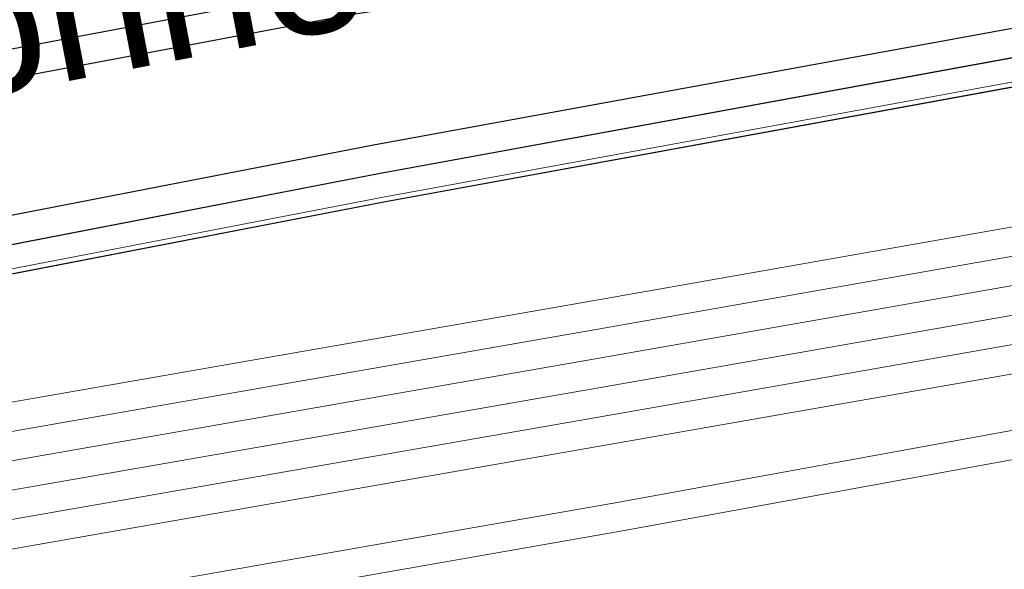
# Model space of a CAD drawing. Header units: metres. Extents: x -502 to 161, y -108 to 174.
# Tile 462 of 656: x -82.178 to -80.482, y -20.295 to -19.348. Entities that reach past the tile are written whole.
import ezdxf

# ---------------------------------------------------------------- set-up
doc = ezdxf.new("R2010")
doc.units = ezdxf.units.M
doc.header["$LTSCALE"] = 0.1
for name, color, linetype in [('BRI31-005.05-5p02-Koordinierung Lageplan 4. BA ZOB West 2022-06-15', 7, 'Continuous'), ('BRI31-005.06-5f07-Koordinierung Lageplan 4. BA ZOB Fernbusbahnh', 7, 'Continuous'), ('BRI32-005.02-5f05-Koordinierung Schemaplan 4 BA ZOB Teilbereich', 7, 'Continuous'), ('BRI32-005.03-5f06-Koordinierung Schemaplan 4 BA ZOB Teilbereich 2 Ost - Bahnhofsallee 2023-01-21', 7, 'Continuous')]:
    doc.layers.add(name, color=color, linetype=linetype)
doc.styles.add('Arial', font='arial.ttf')

msp = doc.modelspace()

# ---------------------------------------------------------------- linework, layer by layer
at = {"layer": 'BRI31-005.05-5p02-Koordinierung Lageplan 4. BA ZOB West 2022-06-15', "color": 250, "linetype": 'Continuous', "lineweight": 25, "true_color": 0x333333, "transparency": 33554687, "flags": 128}
for points in [[(-55.6127, -13.9024), (-59.3447, -14.5324), (-59.6247, -14.5824), (-62.1227, -15.0334), (-62.4877, -15.2534), (-63.1817, -15.8624), (-64.1967, -16.4244), (-69.5997, -17.3854), (-75.3467, -18.3254), (-81.6167, -19.2904), (-88.8017, -20.6404), (-93.5707, -21.3704), (-104.4717, -23.5114), (-121.7707, -26.8814), (-126.7037, -27.7914), (-150.3397, -32.3014), (-150.6307, -32.3604), (-157.1187, -33.6254), (-162.8527, -32.7114), (-174.8647, -31.0434), (-176.5717, -30.5204), (-178.2447, -30.1034), (-179.1357, -29.9434)], [(-55.6047, -13.9514), (-59.3367, -14.5814), (-62.1047, -15.0814), (-62.4577, -15.2944), (-63.1527, -15.9034), (-64.1797, -16.4724), (-69.5917, -17.4344), (-75.3377, -18.3744), (-81.6077, -19.3394), (-88.7937, -20.6894), (-93.5617, -21.4194), (-104.4617, -23.5604), (-121.7607, -26.9304), (-126.6947, -27.8404), (-150.3307, -32.3504), (-150.6207, -32.4094), (-157.1177, -33.6764), (-162.8597, -32.7604), (-174.8717, -31.0934), (-176.5837, -30.5694), (-178.2547, -30.1524), (-179.1357, -29.9944)], [(-56.5667, -14.3244), (-56.9487, -14.6244), (-57.8377, -15.3484), (-58.3257, -15.4954), (-59.9937, -15.7044), (-61.6697, -15.9144), (-63.7887, -16.4534), (-69.5837, -17.4834), (-75.3287, -18.4234), (-81.5687, -19.5644), (-84.6457, -20.1594), (-93.6297, -21.6994), (-104.3877, -23.8594), (-121.7187, -27.1554), (-122.6217, -27.3224), (-126.1537, -27.9814), (-137.6357, -30.1594), (-150.2927, -32.5534), (-151.8867, -32.8594), (-157.0417, -33.8394), (-163.2567, -32.9244), (-174.3647, -31.3244), (-178.3997, -30.6854)], [(-56.5467, -14.3734), (-56.9177, -14.6634), (-57.8137, -15.3934), (-58.3107, -15.5434), (-58.9957, -15.6304), (-59.9877, -15.7544), (-61.6607, -15.9634), (-63.7777, -16.5024), (-69.5757, -17.5324), (-75.3197, -18.4724), (-81.5597, -19.6134), (-84.6367, -20.2084), (-93.6207, -21.7484), (-104.3777, -23.9084), (-121.7097, -27.2044), (-122.6127, -27.3714), (-126.1447, -28.0304), (-137.6267, -30.2084), (-150.2837, -32.6024), (-151.8777, -32.9084), (-157.0407, -33.8904), (-163.2637, -32.9734), (-174.3717, -31.3734), (-178.4067, -30.7344)], [(-56.5277, -14.4214), (-56.8867, -14.7024), (-57.7897, -15.4384), (-58.2967, -15.5914), (-58.9897, -15.6804), (-59.9817, -15.8044), (-61.6517, -16.0124), (-63.7667, -16.5514), (-69.5677, -17.5814), (-75.3107, -18.5214), (-81.5507, -19.6624), (-84.6277, -20.2574), (-93.6117, -21.7974), (-104.3677, -23.9574), (-121.7007, -27.2534), (-122.6037, -27.4204), (-126.1357, -28.0794), (-137.6177, -30.2574), (-150.2747, -32.6514), (-151.8687, -32.9574), (-154.1107, -33.3844)]]:
    msp.add_lwpolyline(points, dxfattribs=at)
at = {"layer": 'BRI31-005.05-5p02-Koordinierung Lageplan 4. BA ZOB West 2022-06-15', "color": 35, "linetype": 'Continuous', "lineweight": 13, "true_color": 0x99724c, "transparency": 33554687, "flags": 128}
msp.add_lwpolyline([(-56.5317, -14.4104), (-56.8937, -14.6954), (-57.7937, -15.4294), (-58.2987, -15.5824), (-58.9897, -15.6704), (-59.9837, -15.7944), (-61.6527, -16.0034), (-63.7687, -16.5424), (-69.5707, -17.5724), (-75.3137, -18.5124), (-81.5517, -19.6534), (-84.6287, -20.2484), (-93.6127, -21.7884), (-104.3697, -23.9484)], dxfattribs=at)
at = {"layer": 'BRI31-005.05-5p02-Koordinierung Lageplan 4. BA ZOB West 2022-06-15', "color": 7, "linetype": 'Continuous', "lineweight": 13, "transparency": 33554687, "flags": 128}
for points in [[(-56.3157, -15.2224), (-57.5557, -16.4444), (-57.8577, -16.6474), (-58.4507, -16.8154), (-61.1757, -17.3844), (-61.9767, -17.4564), (-64.0277, -17.6434), (-64.9707, -17.6534), (-68.0767, -17.9814), (-69.3327, -18.1394), (-75.2357, -19.0994), (-81.1487, -20.1794), (-82.3517, -20.3894), (-88.8127, -21.7384), (-93.4987, -22.3984), (-96.7147, -23.0684), (-98.6787, -23.4484)], [(-56.2557, -15.3044), (-57.4917, -16.5224), (-57.8147, -16.7394), (-58.4267, -16.9124), (-61.1557, -17.4824), (-61.9677, -17.5564), (-64.0227, -17.7434), (-64.9647, -17.7534), (-68.0667, -18.0804), (-69.3247, -18.1884), (-75.2267, -19.1484), (-81.1397, -20.2284), (-82.3427, -20.4384), (-88.8067, -21.7884), (-93.4907, -22.4484), (-96.7047, -23.1184), (-98.6687, -23.4984)], [(-61.4667, -16.5364), (-61.8967, -16.5874), (-64.8047, -17.0724), (-67.0677, -17.3534), (-81.2107, -19.8354), (-82.4137, -20.0454), (-83.9977, -20.3754), (-88.8717, -21.3944), (-93.5607, -22.0544), (-96.7847, -22.7254), (-98.7487, -23.1054), (-104.2927, -24.2564), (-104.8637, -24.3634), (-122.5617, -27.6464), (-126.0927, -28.3114), (-137.5747, -30.4814), (-151.2867, -33.0514), (-152.1117, -33.2054), (-156.9627, -34.1054), (-163.4867, -33.2114), (-174.4007, -31.5814), (-178.4277, -30.8814)], [(-61.4607, -16.5864), (-61.8897, -16.6374), (-64.7977, -17.1214), (-67.0607, -17.4024), (-81.2017, -19.8844), (-82.4047, -20.0944), (-83.9877, -20.4244), (-88.8627, -21.4434), (-93.5517, -22.1034), (-96.7747, -22.7744), (-98.7387, -23.1544), (-104.2827, -24.3054), (-104.8547, -24.4124), (-122.5527, -27.6954), (-126.0837, -28.3604), (-137.5657, -30.5304), (-151.2777, -33.1004), (-152.1027, -33.2544), (-156.9617, -34.1564), (-163.4937, -33.2604), (-174.4077, -31.6304), (-178.4347, -30.9304)], [(-178.4417, -30.9794), (-174.4147, -31.6794), (-163.5007, -33.3094), (-156.9607, -34.2074), (-152.0937, -33.3034), (-151.2687, -33.1494), (-137.5567, -30.5794), (-126.0747, -28.4094), (-122.5437, -27.7444), (-104.8457, -24.4614), (-104.2727, -24.3544), (-98.7287, -23.2034), (-96.7647, -22.8234), (-93.5427, -22.1524), (-88.8537, -21.4924), (-83.9777, -20.4734), (-82.3957, -20.1434), (-81.1927, -19.9334), (-67.0537, -17.4514), (-64.7907, -17.1704), (-61.8827, -16.6874), (-61.4547, -16.6364)], [(-61.4487, -16.6864), (-61.8757, -16.7374), (-64.7837, -17.2194), (-67.0467, -17.5004), (-81.1837, -19.9824), (-82.3867, -20.1924), (-83.9677, -20.5224), (-88.8447, -21.5414), (-93.5337, -22.2014), (-96.7547, -22.8724), (-98.7187, -23.2524), (-104.2627, -24.4034), (-104.8367, -24.5104), (-122.5347, -27.7934), (-126.0657, -28.4584), (-137.5477, -30.6284), (-151.2597, -33.1984), (-152.0847, -33.3524), (-156.9597, -34.2584), (-163.5077, -33.3584), (-174.4217, -31.7284), (-178.4487, -31.0284)], [(-178.4557, -31.0774), (-174.4287, -31.7774), (-163.5147, -33.4074), (-156.9587, -34.3094), (-152.0757, -33.4014), (-151.2507, -33.2474), (-137.5387, -30.6774), (-126.0567, -28.5074), (-122.5257, -27.8424), (-104.8277, -24.5594), (-104.2527, -24.4524), (-98.7087, -23.3014), (-96.7447, -22.9214), (-93.5247, -22.2504), (-88.8357, -21.5904), (-83.9577, -20.5714), (-82.3777, -20.2414), (-81.1747, -20.0314), (-67.0397, -17.5494), (-64.7767, -17.2684), (-61.8687, -16.7874), (-61.4427, -16.7364)], [(-178.4627, -31.1264), (-174.4357, -31.8264), (-163.5217, -33.4564), (-156.9577, -34.3604), (-152.0667, -33.4504), (-151.2417, -33.2964), (-137.5297, -30.7264), (-126.0477, -28.5564), (-122.5167, -27.8914), (-104.8187, -24.6084), (-104.2427, -24.5014), (-98.6987, -23.3504), (-96.7347, -22.9704), (-93.5157, -22.2994), (-88.8267, -21.6394), (-83.9477, -20.6204), (-82.3687, -20.2904), (-81.1657, -20.0804), (-67.0327, -17.5984), (-64.7697, -17.3174), (-61.8617, -16.8374), (-61.4367, -16.7864)]]:
    msp.add_lwpolyline(points, dxfattribs=at)
at = {"layer": 'BRI31-005.06-5f07-Koordinierung Lageplan 4. BA ZOB Fernbusbahnh', "color": 250, "linetype": 'Continuous', "lineweight": 20, "true_color": 0x333333, "transparency": 33554687, "flags": 128}
for points in [[(-55.6127, -13.9024), (-59.3447, -14.5324), (-59.6247, -14.5824), (-62.1227, -15.0334), (-62.4877, -15.2534), (-63.1817, -15.8624), (-64.1967, -16.4244), (-69.5997, -17.3854), (-75.3467, -18.3254), (-81.6167, -19.2904), (-88.8017, -20.6404), (-93.5707, -21.3704), (-104.4717, -23.5114), (-121.7707, -26.8814), (-126.7037, -27.7914), (-150.3397, -32.3014), (-150.6307, -32.3604), (-157.1187, -33.6254), (-162.8527, -32.7114), (-174.8647, -31.0434), (-176.5717, -30.5204), (-178.2447, -30.1034), (-179.1357, -29.9434)], [(-55.6047, -13.9514), (-59.3367, -14.5814), (-62.1047, -15.0814), (-62.4577, -15.2944), (-63.1527, -15.9034), (-64.1797, -16.4724), (-69.5917, -17.4344), (-75.3377, -18.3744), (-81.6077, -19.3394), (-88.7937, -20.6894), (-93.5617, -21.4194), (-104.4617, -23.5604), (-121.7607, -26.9304), (-126.6947, -27.8404), (-150.3307, -32.3504), (-150.6207, -32.4094), (-157.1177, -33.6764), (-162.8597, -32.7604), (-174.8717, -31.0934), (-176.5837, -30.5694), (-178.2547, -30.1524), (-179.1357, -29.9944)], [(-56.5667, -14.3244), (-56.9487, -14.6244), (-57.8377, -15.3484), (-58.3257, -15.4954), (-59.9937, -15.7044), (-61.6697, -15.9144), (-63.7887, -16.4534), (-69.5837, -17.4834), (-75.3287, -18.4234), (-81.5687, -19.5644), (-84.6457, -20.1594), (-93.6297, -21.6994), (-104.3877, -23.8594), (-121.7187, -27.1554), (-122.6217, -27.3224), (-126.1537, -27.9814), (-137.6357, -30.1594), (-150.2927, -32.5534), (-151.8867, -32.8594), (-157.0417, -33.8394), (-163.2567, -32.9244), (-174.3647, -31.3244), (-178.3997, -30.6854)], [(-56.5467, -14.3734), (-56.9177, -14.6634), (-57.8137, -15.3934), (-58.3107, -15.5434), (-58.9957, -15.6304), (-59.9877, -15.7544), (-61.6607, -15.9634), (-63.7777, -16.5024), (-69.5757, -17.5324), (-75.3197, -18.4724), (-81.5597, -19.6134), (-84.6367, -20.2084), (-93.6207, -21.7484), (-104.3777, -23.9084), (-121.7097, -27.2044), (-122.6127, -27.3714), (-126.1447, -28.0304), (-137.6267, -30.2084), (-150.2837, -32.6024), (-151.8777, -32.9084), (-157.0407, -33.8904), (-163.2637, -32.9734), (-174.3717, -31.3734), (-178.4067, -30.7344)]]:
    msp.add_lwpolyline(points, dxfattribs=at)
at = {"layer": 'BRI31-005.06-5f07-Koordinierung Lageplan 4. BA ZOB Fernbusbahnh', "color": 7, "linetype": 'Continuous', "lineweight": 9, "transparency": 33554687, "flags": 128}
for points in [[(-56.3157, -15.2224), (-57.5557, -16.4444), (-57.8577, -16.6474), (-58.4507, -16.8154), (-61.1757, -17.3844), (-61.9767, -17.4564), (-64.0277, -17.6434), (-64.9707, -17.6534), (-68.0767, -17.9814), (-69.3327, -18.1394), (-75.2357, -19.0994), (-81.1487, -20.1794), (-82.3517, -20.3894), (-88.8127, -21.7384), (-93.4987, -22.3984), (-96.7147, -23.0684), (-98.6787, -23.4484)], [(-56.2557, -15.3044), (-57.4917, -16.5224), (-57.8147, -16.7394), (-58.4267, -16.9124), (-61.1557, -17.4824), (-61.9677, -17.5564), (-64.0227, -17.7434), (-64.9647, -17.7534), (-68.0667, -18.0804), (-69.3247, -18.1884), (-75.2267, -19.1484), (-81.1397, -20.2284), (-82.3427, -20.4384), (-88.8067, -21.7884), (-93.4907, -22.4484), (-96.7047, -23.1184), (-98.6687, -23.4984)], [(-61.4667, -16.5364), (-61.8967, -16.5874), (-64.8047, -17.0724), (-67.0677, -17.3534), (-81.2107, -19.8354), (-82.4137, -20.0454), (-83.9977, -20.3754), (-88.8717, -21.3944), (-93.5607, -22.0544), (-96.7847, -22.7254), (-98.7487, -23.1054), (-104.2927, -24.2564), (-104.8637, -24.3634), (-122.5617, -27.6464), (-126.0927, -28.3114), (-137.5747, -30.4814), (-151.2867, -33.0514), (-152.1117, -33.2054), (-156.9627, -34.1054), (-163.4867, -33.2114), (-174.4007, -31.5814), (-178.4277, -30.8814)], [(-61.4607, -16.5864), (-61.8897, -16.6374), (-64.7977, -17.1214), (-67.0607, -17.4024), (-81.2017, -19.8844), (-82.4047, -20.0944), (-83.9877, -20.4244), (-88.8627, -21.4434), (-93.5517, -22.1034), (-96.7747, -22.7744), (-98.7387, -23.1544), (-104.2827, -24.3054), (-104.8547, -24.4124), (-122.5527, -27.6954), (-126.0837, -28.3604), (-137.5657, -30.5304), (-151.2777, -33.1004), (-152.1027, -33.2544), (-156.9617, -34.1564), (-163.4937, -33.2604), (-174.4077, -31.6304), (-178.4347, -30.9304)], [(-178.4417, -30.9794), (-174.4147, -31.6794), (-163.5007, -33.3094), (-156.9607, -34.2074), (-152.0937, -33.3034), (-151.2687, -33.1494), (-137.5567, -30.5794), (-126.0747, -28.4094), (-122.5437, -27.7444), (-104.8457, -24.4614), (-104.2727, -24.3544), (-98.7287, -23.2034), (-96.7647, -22.8234), (-93.5427, -22.1524), (-88.8537, -21.4924), (-83.9777, -20.4734), (-82.3957, -20.1434), (-81.1927, -19.9334), (-67.0537, -17.4514), (-64.7907, -17.1704), (-61.8827, -16.6874), (-61.4547, -16.6364)], [(-61.4487, -16.6864), (-61.8757, -16.7374), (-64.7837, -17.2194), (-67.0467, -17.5004), (-81.1837, -19.9824), (-82.3867, -20.1924), (-83.9677, -20.5224), (-88.8447, -21.5414), (-93.5337, -22.2014), (-96.7547, -22.8724), (-98.7187, -23.2524), (-104.2627, -24.4034), (-104.8367, -24.5104), (-122.5347, -27.7934), (-126.0657, -28.4584), (-137.5477, -30.6284), (-151.2597, -33.1984), (-152.0847, -33.3524), (-156.9597, -34.2584), (-163.5077, -33.3584), (-174.4217, -31.7284), (-178.4487, -31.0284)], [(-178.4557, -31.0774), (-174.4287, -31.7774), (-163.5147, -33.4074), (-156.9587, -34.3094), (-152.0757, -33.4014), (-151.2507, -33.2474), (-137.5387, -30.6774), (-126.0567, -28.5074), (-122.5257, -27.8424), (-104.8277, -24.5594), (-104.2527, -24.4524), (-98.7087, -23.3014), (-96.7447, -22.9214), (-93.5247, -22.2504), (-88.8357, -21.5904), (-83.9577, -20.5714), (-82.3777, -20.2414), (-81.1747, -20.0314), (-67.0397, -17.5494), (-64.7767, -17.2684), (-61.8687, -16.7874), (-61.4427, -16.7364)], [(-178.4627, -31.1264), (-174.4357, -31.8264), (-163.5217, -33.4564), (-156.9577, -34.3604), (-152.0667, -33.4504), (-151.2417, -33.2964), (-137.5297, -30.7264), (-126.0477, -28.5564), (-122.5167, -27.8914), (-104.8187, -24.6084), (-104.2427, -24.5014), (-98.6987, -23.3504), (-96.7347, -22.9704), (-93.5157, -22.2994), (-88.8267, -21.6394), (-83.9477, -20.6204), (-82.3687, -20.2904), (-81.1657, -20.0804), (-67.0327, -17.5984), (-64.7697, -17.3174), (-61.8617, -16.8374), (-61.4367, -16.7864)]]:
    msp.add_lwpolyline(points, dxfattribs=at)
at = {"layer": 'BRI32-005.02-5f05-Koordinierung Schemaplan 4 BA ZOB Teilbereich', "color": 250, "linetype": 'Continuous', "lineweight": 25, "true_color": 0x333333, "transparency": 33554687, "flags": 128}
for points in [[(-55.6127, -13.9024), (-59.3447, -14.5324), (-59.6247, -14.5824), (-62.1227, -15.0334), (-62.4877, -15.2534), (-63.1817, -15.8624), (-64.1967, -16.4244), (-69.5997, -17.3854), (-75.3467, -18.3254), (-81.6167, -19.2904), (-88.8017, -20.6404), (-93.5707, -21.3704), (-104.4717, -23.5114), (-121.7707, -26.8814), (-126.7037, -27.7914), (-150.3397, -32.3014), (-150.6307, -32.3604), (-157.1187, -33.6254), (-162.8527, -32.7114), (-174.8647, -31.0434), (-176.5717, -30.5204), (-178.2447, -30.1034), (-179.1357, -29.9434)], [(-55.6047, -13.9514), (-59.3367, -14.5814), (-62.1047, -15.0814), (-62.4577, -15.2944), (-63.1527, -15.9034), (-64.1797, -16.4724), (-69.5917, -17.4344), (-75.3377, -18.3744), (-81.6077, -19.3394), (-88.7937, -20.6894), (-93.5617, -21.4194), (-104.4617, -23.5604), (-121.7607, -26.9304), (-126.6947, -27.8404), (-150.3307, -32.3504), (-150.6207, -32.4094), (-157.1177, -33.6764), (-162.8597, -32.7604), (-174.8717, -31.0934), (-176.5837, -30.5694), (-178.2547, -30.1524), (-179.1357, -29.9944)], [(-56.5667, -14.3244), (-56.9487, -14.6244), (-57.8377, -15.3484), (-58.3257, -15.4954), (-59.9937, -15.7044), (-61.6697, -15.9144), (-63.7887, -16.4534), (-69.5837, -17.4834), (-75.3287, -18.4234), (-81.5687, -19.5644), (-84.6457, -20.1594), (-93.6297, -21.6994), (-104.3877, -23.8594), (-121.7187, -27.1554), (-122.6217, -27.3224), (-126.1537, -27.9814), (-137.6357, -30.1594), (-150.2927, -32.5534), (-151.8867, -32.8594), (-157.0417, -33.8394), (-163.2567, -32.9244), (-174.3647, -31.3244), (-178.3997, -30.6854)], [(-56.5467, -14.3734), (-56.9177, -14.6634), (-57.8137, -15.3934), (-58.3107, -15.5434), (-58.9957, -15.6304), (-59.9877, -15.7544), (-61.6607, -15.9634), (-63.7777, -16.5024), (-69.5757, -17.5324), (-75.3197, -18.4724), (-81.5597, -19.6134), (-84.6367, -20.2084), (-93.6207, -21.7484), (-104.3777, -23.9084), (-121.7097, -27.2044), (-122.6127, -27.3714), (-126.1447, -28.0304), (-137.6267, -30.2084), (-150.2837, -32.6024), (-151.8777, -32.9084), (-157.0407, -33.8904), (-163.2637, -32.9734), (-174.3717, -31.3734), (-178.4067, -30.7344)], [(-56.5277, -14.4214), (-56.8867, -14.7024), (-57.7897, -15.4384), (-58.2967, -15.5914), (-58.9897, -15.6804), (-59.9817, -15.8044), (-61.6517, -16.0124), (-63.7667, -16.5514), (-69.5677, -17.5814), (-75.3107, -18.5214), (-81.5507, -19.6624), (-84.6277, -20.2574), (-93.6117, -21.7974), (-104.3677, -23.9574), (-121.7007, -27.2534), (-122.6037, -27.4204), (-126.1357, -28.0794), (-137.6177, -30.2574), (-150.2747, -32.6514), (-151.8687, -32.9574), (-154.1107, -33.3844)]]:
    msp.add_lwpolyline(points, dxfattribs=at)
at = {"layer": 'BRI32-005.02-5f05-Koordinierung Schemaplan 4 BA ZOB Teilbereich', "color": 35, "linetype": 'Continuous', "lineweight": 13, "true_color": 0x99724c, "transparency": 33554687, "flags": 128}
msp.add_lwpolyline([(-56.5317, -14.4104), (-56.8937, -14.6954), (-57.7937, -15.4294), (-58.2987, -15.5824), (-58.9897, -15.6704), (-59.9837, -15.7944), (-61.6527, -16.0034), (-63.7687, -16.5424), (-69.5707, -17.5724), (-75.3137, -18.5124), (-81.5517, -19.6534), (-84.6287, -20.2484), (-93.6127, -21.7884), (-104.3697, -23.9484)], dxfattribs=at)
at = {"layer": 'BRI32-005.02-5f05-Koordinierung Schemaplan 4 BA ZOB Teilbereich', "color": 7, "linetype": 'Continuous', "lineweight": 13, "transparency": 33554687, "flags": 128}
for points in [[(-56.3157, -15.2224), (-57.5557, -16.4444), (-57.8577, -16.6474), (-58.4507, -16.8154), (-61.1757, -17.3844), (-61.9767, -17.4564), (-64.0277, -17.6434), (-64.9707, -17.6534), (-68.0767, -17.9814), (-69.3327, -18.1394), (-75.2357, -19.0994), (-81.1487, -20.1794), (-82.3517, -20.3894), (-88.8127, -21.7384), (-93.4987, -22.3984), (-96.7147, -23.0684), (-98.6787, -23.4484)], [(-56.2557, -15.3044), (-57.4917, -16.5224), (-57.8147, -16.7394), (-58.4267, -16.9124), (-61.1557, -17.4824), (-61.9677, -17.5564), (-64.0227, -17.7434), (-64.9647, -17.7534), (-68.0667, -18.0804), (-69.3247, -18.1884), (-75.2267, -19.1484), (-81.1397, -20.2284), (-82.3427, -20.4384), (-88.8067, -21.7884), (-93.4907, -22.4484), (-96.7047, -23.1184), (-98.6687, -23.4984)]]:
    msp.add_lwpolyline(points, dxfattribs=at)
at = {"layer": 'BRI32-005.03-5f06-Koordinierung Schemaplan 4 BA ZOB Teilbereich 2 Ost - Bahnhofsallee 2023-01-21', "color": 250, "linetype": 'Continuous', "lineweight": 20, "true_color": 0x333333, "transparency": 33554687, "flags": 128}
for points in [[(-55.6127, -13.9024), (-59.3447, -14.5324), (-59.6247, -14.5824), (-62.1227, -15.0334), (-62.4877, -15.2534), (-63.1817, -15.8624), (-64.1967, -16.4244), (-69.5997, -17.3854), (-75.3467, -18.3254), (-81.6167, -19.2904), (-88.8017, -20.6404), (-93.5707, -21.3704), (-104.4717, -23.5114), (-121.7707, -26.8814), (-126.7037, -27.7914), (-150.3397, -32.3014), (-150.6307, -32.3604), (-157.1187, -33.6254), (-162.8527, -32.7114), (-174.8647, -31.0434), (-176.5717, -30.5204), (-178.2447, -30.1034), (-179.1357, -29.9434)], [(-55.6047, -13.9514), (-59.3367, -14.5814), (-62.1047, -15.0814), (-62.4577, -15.2944), (-63.1527, -15.9034), (-64.1797, -16.4724), (-69.5917, -17.4344), (-75.3377, -18.3744), (-81.6077, -19.3394), (-88.7937, -20.6894), (-93.5617, -21.4194), (-104.4617, -23.5604), (-121.7607, -26.9304), (-126.6947, -27.8404), (-150.3307, -32.3504), (-150.6207, -32.4094), (-157.1177, -33.6764), (-162.8597, -32.7604), (-174.8717, -31.0934), (-176.5837, -30.5694), (-178.2547, -30.1524), (-179.1357, -29.9944)], [(-56.5667, -14.3244), (-56.9487, -14.6244), (-57.8377, -15.3484), (-58.3257, -15.4954), (-59.9937, -15.7044), (-61.6697, -15.9144), (-63.7887, -16.4534), (-69.5837, -17.4834), (-75.3287, -18.4234), (-81.5687, -19.5644), (-84.6457, -20.1594), (-93.6297, -21.6994), (-104.3877, -23.8594), (-121.7187, -27.1554), (-122.6217, -27.3224), (-126.1537, -27.9814), (-137.6357, -30.1594), (-150.2927, -32.5534), (-151.8867, -32.8594), (-157.0417, -33.8394), (-163.2567, -32.9244), (-174.3647, -31.3244), (-178.3997, -30.6854)], [(-56.5467, -14.3734), (-56.9177, -14.6634), (-57.8137, -15.3934), (-58.3107, -15.5434), (-58.9957, -15.6304), (-59.9877, -15.7544), (-61.6607, -15.9634), (-63.7777, -16.5024), (-69.5757, -17.5324), (-75.3197, -18.4724), (-81.5597, -19.6134), (-84.6367, -20.2084), (-93.6207, -21.7484), (-104.3777, -23.9084), (-121.7097, -27.2044), (-122.6127, -27.3714), (-126.1447, -28.0304), (-137.6267, -30.2084), (-150.2837, -32.6024), (-151.8777, -32.9084), (-157.0407, -33.8904), (-163.2637, -32.9734), (-174.3717, -31.3734), (-178.4067, -30.7344)], [(-56.5277, -14.4214), (-56.8867, -14.7024), (-57.7897, -15.4384), (-58.2967, -15.5914), (-58.9897, -15.6804), (-59.9817, -15.8044), (-61.6517, -16.0124), (-63.7667, -16.5514), (-69.5677, -17.5814), (-75.3107, -18.5214), (-81.5507, -19.6624), (-84.6277, -20.2574), (-93.6117, -21.7974), (-104.3677, -23.9574), (-121.7007, -27.2534), (-122.6037, -27.4204), (-126.1357, -28.0794), (-137.6177, -30.2574), (-150.2747, -32.6514), (-151.8687, -32.9574), (-154.1107, -33.3844)]]:
    msp.add_lwpolyline(points, dxfattribs=at)
at = {"layer": 'BRI32-005.03-5f06-Koordinierung Schemaplan 4 BA ZOB Teilbereich 2 Ost - Bahnhofsallee 2023-01-21', "color": 35, "linetype": 'Continuous', "lineweight": 9, "true_color": 0x99724c, "transparency": 33554687, "flags": 128}
msp.add_lwpolyline([(-56.5317, -14.4104), (-56.8937, -14.6954), (-57.7937, -15.4294), (-58.2987, -15.5824), (-58.9897, -15.6704), (-59.9837, -15.7944), (-61.6527, -16.0034), (-63.7687, -16.5424), (-69.5707, -17.5724), (-75.3137, -18.5124), (-81.5517, -19.6534), (-84.6287, -20.2484), (-93.6127, -21.7884), (-104.3697, -23.9484)], dxfattribs=at)
at = {"layer": 'BRI32-005.03-5f06-Koordinierung Schemaplan 4 BA ZOB Teilbereich 2 Ost - Bahnhofsallee 2023-01-21', "color": 7, "linetype": 'Continuous', "lineweight": 9, "transparency": 33554687, "flags": 128}
for points in [[(-56.3157, -15.2224), (-57.5557, -16.4444), (-57.8577, -16.6474), (-58.4507, -16.8154), (-61.1757, -17.3844), (-61.9767, -17.4564), (-64.0277, -17.6434), (-64.9707, -17.6534), (-68.0767, -17.9814), (-69.3327, -18.1394), (-75.2357, -19.0994), (-81.1487, -20.1794), (-82.3517, -20.3894), (-88.8127, -21.7384), (-93.4987, -22.3984), (-96.7147, -23.0684), (-98.6787, -23.4484)], [(-56.2557, -15.3044), (-57.4917, -16.5224), (-57.8147, -16.7394), (-58.4267, -16.9124), (-61.1557, -17.4824), (-61.9677, -17.5564), (-64.0227, -17.7434), (-64.9647, -17.7534), (-68.0667, -18.0804), (-69.3247, -18.1884), (-75.2267, -19.1484), (-81.1397, -20.2284), (-82.3427, -20.4384), (-88.8067, -21.7884), (-93.4907, -22.4484), (-96.7047, -23.1184), (-98.6687, -23.4984)], [(-61.4667, -16.5364), (-61.8967, -16.5874), (-64.8047, -17.0724), (-67.0677, -17.3534), (-81.2107, -19.8354), (-82.4137, -20.0454), (-83.9977, -20.3754), (-88.8717, -21.3944), (-93.5607, -22.0544), (-96.7847, -22.7254), (-98.7487, -23.1054), (-104.2927, -24.2564), (-104.8637, -24.3634), (-122.5617, -27.6464), (-126.0927, -28.3114), (-137.5747, -30.4814), (-151.2867, -33.0514), (-152.1117, -33.2054), (-156.9627, -34.1054), (-163.4867, -33.2114), (-174.4007, -31.5814), (-178.4277, -30.8814)], [(-61.4607, -16.5864), (-61.8897, -16.6374), (-64.7977, -17.1214), (-67.0607, -17.4024), (-81.2017, -19.8844), (-82.4047, -20.0944), (-83.9877, -20.4244), (-88.8627, -21.4434), (-93.5517, -22.1034), (-96.7747, -22.7744), (-98.7387, -23.1544), (-104.2827, -24.3054), (-104.8547, -24.4124), (-122.5527, -27.6954), (-126.0837, -28.3604), (-137.5657, -30.5304), (-151.2777, -33.1004), (-152.1027, -33.2544), (-156.9617, -34.1564), (-163.4937, -33.2604), (-174.4077, -31.6304), (-178.4347, -30.9304)], [(-178.4417, -30.9794), (-174.4147, -31.6794), (-163.5007, -33.3094), (-156.9607, -34.2074), (-152.0937, -33.3034), (-151.2687, -33.1494), (-137.5567, -30.5794), (-126.0747, -28.4094), (-122.5437, -27.7444), (-104.8457, -24.4614), (-104.2727, -24.3544), (-98.7287, -23.2034), (-96.7647, -22.8234), (-93.5427, -22.1524), (-88.8537, -21.4924), (-83.9777, -20.4734), (-82.3957, -20.1434), (-81.1927, -19.9334), (-67.0537, -17.4514), (-64.7907, -17.1704), (-61.8827, -16.6874), (-61.4547, -16.6364)], [(-61.4487, -16.6864), (-61.8757, -16.7374), (-64.7837, -17.2194), (-67.0467, -17.5004), (-81.1837, -19.9824), (-82.3867, -20.1924), (-83.9677, -20.5224), (-88.8447, -21.5414), (-93.5337, -22.2014), (-96.7547, -22.8724), (-98.7187, -23.2524), (-104.2627, -24.4034), (-104.8367, -24.5104), (-122.5347, -27.7934), (-126.0657, -28.4584), (-137.5477, -30.6284), (-151.2597, -33.1984), (-152.0847, -33.3524), (-156.9597, -34.2584), (-163.5077, -33.3584), (-174.4217, -31.7284), (-178.4487, -31.0284)], [(-178.4557, -31.0774), (-174.4287, -31.7774), (-163.5147, -33.4074), (-156.9587, -34.3094), (-152.0757, -33.4014), (-151.2507, -33.2474), (-137.5387, -30.6774), (-126.0567, -28.5074), (-122.5257, -27.8424), (-104.8277, -24.5594), (-104.2527, -24.4524), (-98.7087, -23.3014), (-96.7447, -22.9214), (-93.5247, -22.2504), (-88.8357, -21.5904), (-83.9577, -20.5714), (-82.3777, -20.2414), (-81.1747, -20.0314), (-67.0397, -17.5494), (-64.7767, -17.2684), (-61.8687, -16.7874), (-61.4427, -16.7364)], [(-178.4627, -31.1264), (-174.4357, -31.8264), (-163.5217, -33.4564), (-156.9577, -34.3604), (-152.0667, -33.4504), (-151.2417, -33.2964), (-137.5297, -30.7264), (-126.0477, -28.5564), (-122.5167, -27.8914), (-104.8187, -24.6084), (-104.2427, -24.5014), (-98.6987, -23.3504), (-96.7347, -22.9704), (-93.5157, -22.2994), (-88.8267, -21.6394), (-83.9477, -20.6204), (-82.3687, -20.2904), (-81.1657, -20.0804), (-67.0327, -17.5984), (-64.7697, -17.3174), (-61.8617, -16.8374), (-61.4367, -16.7864)]]:
    msp.add_lwpolyline(points, dxfattribs=at)

# ---------------------------------------------------------------- texts
at = {"layer": 'BRI32-005.03-5f06-Koordinierung Schemaplan 4 BA ZOB Teilbereich 2 Ost - Bahnhofsallee 2023-01-21', "color": 34, "true_color": 0x994c00, "transparency": 33554687, "insert": (-89.5358, -20.6346), "char_height": 0.24, "attachment_point": 1, "rotation": 10.8412, "line_spacing_factor": 0.25, "style": 'Arial'}
msp.add_mtext('Bestand da 110 TüNet   K-Schacht - Fahrrad-TG ohne Funkt.', dxfattribs=at)

doc.saveas('drawing.dxf')
